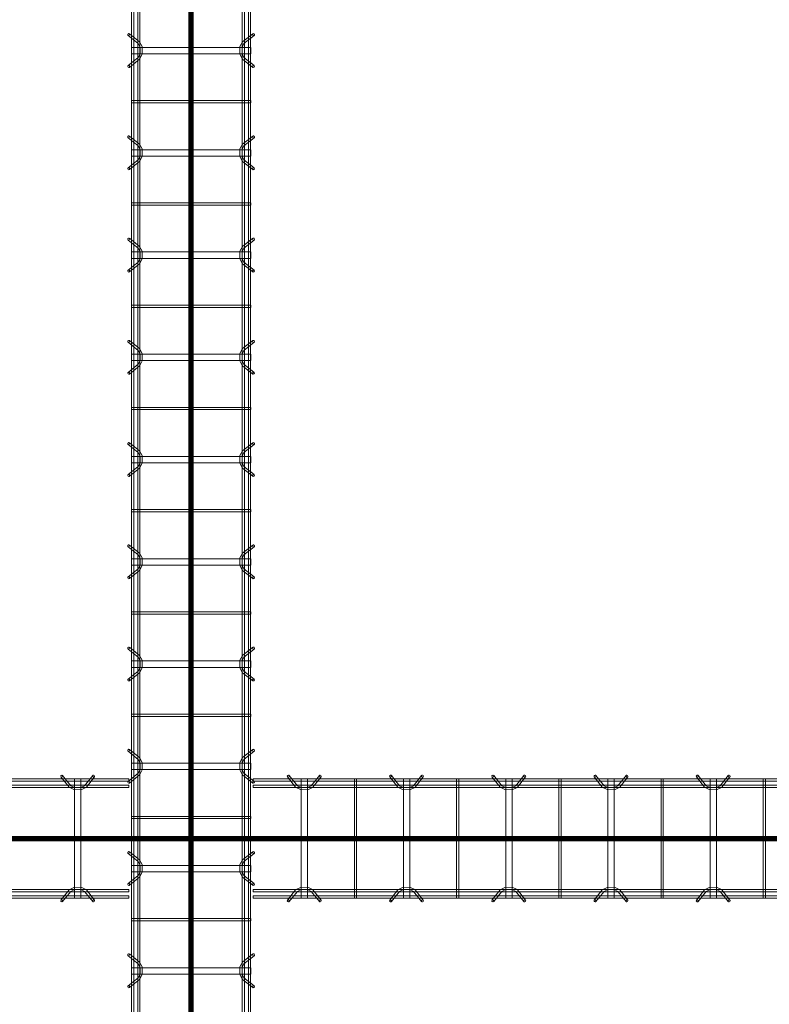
# Model space of a CAD drawing. Header units: inches. Extents: x -4136 to 1945, y -6639 to 12387.
# Tile 475 of 656: x -2520 to -2432, y 10952 to 11068. Entities that reach past the tile are written whole.
import ezdxf

# ---------------------------------------------------------------- set-up
doc = ezdxf.new("R2010")
doc.units = ezdxf.units.IN
doc.header["$MEASUREMENT"] = 0
doc.linetypes.add('Línea de rejilla', pattern=[0.875, 0.5, -0.125, 0.125, -0.125])
for name, color, linetype, lineweight in [('A-GENM', 7, 'Continuous', 9), ('S-BEAM', 7, 'Continuous', 9), ('S-GRID', 7, 'Continuous', 9)]:
    doc.layers.add(name, color=color, linetype=linetype, lineweight=lineweight)

# ---------------------------------------------------------------- blocks, each defined once
blk = doc.blocks.new('Dowel bar assembly - Dowel bar assembly-674000-SLAB ON GROUND JOINTS')
at = {"layer": 'S-BEAM', "color": 253, "true_color": 0xaaaaaa}
for p, q in [((141.36, 1.19), (140.41, 2.39)), ((143.94, 2.39), (142.99, 1.19)), ((148.18, 1.98), (0, 1.98)), ((0, 1.72), (148.18, 1.72)), ((148.18, 1.25), (0, 1.25)), ((140.21, 2.23), (141.16, 1.03)), ((141.81, 1.99), (141.81, -12.01)), ((142.56, 1.99), (141.81, 1.99)), ((141.81, 1.99), (142.56, 1.99)), ((142.56, -12.01), (142.56, 1.99)), ((143.2, 1.03), (144.15, 2.23)), ((148.18, 1.98), (148.18, 1.72)), ((148.18, 1.72), (148.18, 1.98)), ((148.18, 0.99), (148.18, 1.25)), ((148.18, 1.25), (148.18, 0.99)), ((0, 0.99), (148.18, 0.99)), ((148.18, -11.01), (0, -11.01)), ((0, -11.27), (148.18, -11.27)), ((141.16, -11.05), (140.21, -12.25)), ((140.41, -12.41), (141.36, -11.21)), ((142.99, -11.21), (143.94, -12.41)), ((144.15, -12.25), (143.2, -11.05)), ((148.18, -11.27), (148.18, -11.01)), ((148.18, -11.01), (148.18, -11.27)), ((148.18, -11.74), (0, -11.74)), ((0, -12), (148.18, -12)), ((142.56, -12.01), (141.81, -12.01)), ((141.81, -12.01), (142.56, -12.01)), ((148.18, -12), (148.18, -11.74)), ((148.18, -11.74), (148.18, -12))]:
    blk.add_line(p, q, dxfattribs=at)
at = {"layer": 'S-BEAM', "color": 253, "true_color": 0xaaaaaa, "flags": 128}
for points in [[(141.36, 1.19), (141.81, 0.97), (142.56, 0.98), (142.99, 1.19)], [(141.16, 1.03), (141.71, 0.73), (142.57, 0.72), (143.15, 0.99), (143.2, 1.03)], [(141.16, -11.05), (141.71, -10.75), (142.57, -10.74), (143.15, -11.01), (143.2, -11.05)], [(141.36, -11.21), (141.81, -10.99), (142.56, -11), (142.99, -11.21)]]:
    blk.add_lwpolyline(points, dxfattribs=at)
at = {"layer": 'S-BEAM', "color": 253, "true_color": 0xaaaaaa}
for centre, major_axis, start_param, end_param in [((140.31, 2.31), (0.101, 0.08), 5.709265, 8.850858), ((140.31, 2.31), (0.101, 0.08), 2.567673, 5.709265), ((144.04, 2.31), (-0.101, 0.08), 3.715513, 6.857105), ((144.04, 2.31), (-0.101, 0.08), 0.57392, 3.715513), ((140.31, -12.33), (-0.101, 0.08), 3.715513, 6.857105), ((140.31, -12.33), (-0.101, 0.08), 0.57392, 3.715513), ((144.04, -12.33), (0.101, 0.08), 5.709265, 8.850858), ((144.04, -12.33), (0.101, 0.08), 2.567673, 5.709265)]:
    blk.add_ellipse(centre, major_axis=major_axis, ratio=0.816528, start_param=start_param, end_param=end_param, dxfattribs=at)
blk = doc.blocks.new('Dowel bar assembly - Dowel bar assembly-674565-SLAB ON GROUND JOINTS')
at = {"layer": 'S-BEAM', "color": 253, "true_color": 0xaaaaaa}
for p, q in [((5.18, 1.19), (4.23, 2.39)), ((7.76, 2.39), (6.81, 1.19)), ((17.18, 1.19), (16.23, 2.39)), ((19.76, 2.39), (18.81, 1.19)), ((29.18, 1.19), (28.23, 2.39)), ((31.76, 2.39), (30.81, 1.19)), ((41.18, 1.19), (40.23, 2.39)), ((43.76, 2.39), (42.81, 1.19)), ((53.18, 1.19), (52.23, 2.39)), ((55.76, 2.39), (54.81, 1.19)), ((148.47, 1.98), (0, 1.98)), ((0, 1.98), (0, 1.72)), ((0, 1.72), (0, 1.98)), ((0, 1.72), (148.47, 1.72)), ((148.47, 1.25), (0, 1.25)), ((0, 0.99), (0, 1.25)), ((0, 1.25), (0, 0.99)), ((4.02, 2.23), (4.97, 1.03)), ((5.63, 1.99), (5.63, -12.01)), ((6.38, 1.99), (5.63, 1.99)), ((5.63, 1.99), (6.38, 1.99)), ((6.38, -12.01), (6.38, 1.99)), ((7.01, 1.03), (7.96, 2.23)), ((11.87, 1.99), (11.87, -12.01)), ((12.13, 1.99), (11.87, 1.99)), ((11.87, 1.99), (12.13, 1.99)), ((12.13, -12.01), (12.13, 1.99)), ((16.02, 2.23), (16.97, 1.03)), ((17.63, 1.99), (17.63, -12.01)), ((18.38, 1.99), (17.63, 1.99)), ((17.63, 1.99), (18.38, 1.99)), ((18.38, -12.01), (18.38, 1.99)), ((19.01, 1.03), (19.96, 2.23)), ((23.87, 1.99), (23.87, -12.01)), ((24.13, 1.99), (23.87, 1.99)), ((23.87, 1.99), (24.13, 1.99)), ((24.13, -12.01), (24.13, 1.99)), ((28.02, 2.23), (28.97, 1.03)), ((29.63, 1.99), (29.63, -12.01)), ((30.38, 1.99), (29.63, 1.99)), ((29.63, 1.99), (30.38, 1.99)), ((30.38, -12.01), (30.38, 1.99)), ((31.01, 1.03), (31.96, 2.23)), ((35.87, 1.99), (35.87, -12.01)), ((36.13, 1.99), (35.87, 1.99)), ((35.87, 1.99), (36.13, 1.99)), ((36.13, -12.01), (36.13, 1.99)), ((40.02, 2.23), (40.97, 1.03)), ((41.63, 1.99), (41.63, -12.01)), ((42.38, 1.99), (41.63, 1.99)), ((41.63, 1.99), (42.38, 1.99)), ((42.38, -12.01), (42.38, 1.99)), ((43.01, 1.03), (43.96, 2.23)), ((47.87, 1.99), (47.87, -12.01)), ((48.13, 1.99), (47.87, 1.99)), ((47.87, 1.99), (48.13, 1.99)), ((48.13, -12.01), (48.13, 1.99)), ((52.02, 2.23), (52.97, 1.03)), ((53.63, 1.99), (53.63, -12.01)), ((54.38, 1.99), (53.63, 1.99)), ((53.63, 1.99), (54.38, 1.99)), ((54.38, -12.01), (54.38, 1.99)), ((55.01, 1.03), (55.96, 2.23)), ((59.87, 1.99), (59.87, -12.01)), ((60.13, 1.99), (59.87, 1.99)), ((59.87, 1.99), (60.13, 1.99)), ((60.13, -12.01), (60.13, 1.99)), ((0, 0.99), (148.47, 0.99)), ((148.47, -11.01), (0, -11.01)), ((0, -11.27), (0, -11.01)), ((0, -11.01), (0, -11.27)), ((0, -11.27), (148.47, -11.27)), ((4.97, -11.05), (4.02, -12.25)), ((4.23, -12.41), (5.18, -11.21)), ((6.81, -11.21), (7.76, -12.41)), ((7.96, -12.25), (7.01, -11.05)), ((16.97, -11.05), (16.02, -12.25)), ((16.23, -12.41), (17.18, -11.21)), ((18.81, -11.21), (19.76, -12.41)), ((19.96, -12.25), (19.01, -11.05)), ((28.97, -11.05), (28.02, -12.25)), ((28.23, -12.41), (29.18, -11.21)), ((30.81, -11.21), (31.76, -12.41)), ((31.96, -12.25), (31.01, -11.05)), ((40.97, -11.05), (40.02, -12.25)), ((40.23, -12.41), (41.18, -11.21)), ((42.81, -11.21), (43.76, -12.41)), ((43.96, -12.25), (43.01, -11.05)), ((52.97, -11.05), (52.02, -12.25)), ((52.23, -12.41), (53.18, -11.21)), ((54.81, -11.21), (55.76, -12.41)), ((55.96, -12.25), (55.01, -11.05)), ((148.47, -11.74), (0, -11.74)), ((0, -12), (0, -11.74)), ((0, -11.74), (0, -12)), ((0, -12), (148.47, -12)), ((6.38, -12.01), (5.63, -12.01)), ((5.63, -12.01), (6.38, -12.01)), ((12.13, -12.01), (11.87, -12.01)), ((11.87, -12.01), (12.13, -12.01)), ((18.38, -12.01), (17.63, -12.01)), ((17.63, -12.01), (18.38, -12.01)), ((24.13, -12.01), (23.87, -12.01)), ((23.87, -12.01), (24.13, -12.01)), ((30.38, -12.01), (29.63, -12.01)), ((29.63, -12.01), (30.38, -12.01)), ((36.13, -12.01), (35.87, -12.01)), ((35.87, -12.01), (36.13, -12.01)), ((42.38, -12.01), (41.63, -12.01)), ((41.63, -12.01), (42.38, -12.01)), ((48.13, -12.01), (47.87, -12.01)), ((47.87, -12.01), (48.13, -12.01)), ((54.38, -12.01), (53.63, -12.01)), ((53.63, -12.01), (54.38, -12.01)), ((60.13, -12.01), (59.87, -12.01)), ((59.87, -12.01), (60.13, -12.01))]:
    blk.add_line(p, q, dxfattribs=at)
at = {"layer": 'S-BEAM', "color": 253, "true_color": 0xaaaaaa, "flags": 128}
for points in [[(5.18, 1.19), (5.62, 0.97), (6.38, 0.98), (6.81, 1.19)], [(17.18, 1.19), (17.62, 0.97), (18.38, 0.98), (18.81, 1.19)], [(29.18, 1.19), (29.62, 0.97), (30.38, 0.98), (30.81, 1.19)], [(41.18, 1.19), (41.62, 0.97), (42.38, 0.98), (42.81, 1.19)], [(53.18, 1.19), (53.62, 0.97), (54.38, 0.98), (54.81, 1.19)], [(4.97, 1.03), (5.53, 0.73), (6.39, 0.72), (6.97, 0.99), (7.01, 1.03)], [(16.97, 1.03), (17.53, 0.73), (18.39, 0.72), (18.97, 0.99), (19.01, 1.03)], [(28.97, 1.03), (29.53, 0.73), (30.39, 0.72), (30.97, 0.99), (31.01, 1.03)], [(40.97, 1.03), (41.53, 0.73), (42.39, 0.72), (42.97, 0.99), (43.01, 1.03)], [(52.97, 1.03), (53.53, 0.73), (54.39, 0.72), (54.97, 0.99), (55.01, 1.03)], [(4.97, -11.05), (5.53, -10.75), (6.39, -10.74), (6.97, -11.01), (7.01, -11.05)], [(5.18, -11.21), (5.62, -10.99), (6.38, -11), (6.81, -11.21)], [(16.97, -11.05), (17.53, -10.75), (18.39, -10.74), (18.97, -11.01), (19.01, -11.05)], [(17.18, -11.21), (17.62, -10.99), (18.38, -11), (18.81, -11.21)], [(28.97, -11.05), (29.53, -10.75), (30.39, -10.74), (30.97, -11.01), (31.01, -11.05)], [(29.18, -11.21), (29.62, -10.99), (30.38, -11), (30.81, -11.21)], [(40.97, -11.05), (41.53, -10.75), (42.39, -10.74), (42.97, -11.01), (43.01, -11.05)], [(41.18, -11.21), (41.62, -10.99), (42.38, -11), (42.81, -11.21)], [(52.97, -11.05), (53.53, -10.75), (54.39, -10.74), (54.97, -11.01), (55.01, -11.05)], [(53.18, -11.21), (53.62, -10.99), (54.38, -11), (54.81, -11.21)]]:
    blk.add_lwpolyline(points, dxfattribs=at)
at = {"layer": 'S-BEAM', "color": 253, "true_color": 0xaaaaaa}
for centre, major_axis, start_param, end_param in [((4.12, 2.31), (0.101, 0.08), 5.709265, 8.850858), ((4.12, 2.31), (0.101, 0.08), 2.567673, 5.709265), ((7.86, 2.31), (-0.101, 0.08), 3.715513, 6.857105), ((7.86, 2.31), (-0.101, 0.08), 0.57392, 3.715513), ((16.12, 2.31), (0.101, 0.08), 5.709265, 8.850858), ((16.12, 2.31), (0.101, 0.08), 2.567673, 5.709265), ((19.86, 2.31), (-0.101, 0.08), 3.715513, 6.857105), ((19.86, 2.31), (-0.101, 0.08), 0.57392, 3.715513), ((28.12, 2.31), (0.101, 0.08), 5.709265, 8.850858), ((28.12, 2.31), (0.101, 0.08), 2.567673, 5.709265), ((31.86, 2.31), (-0.101, 0.08), 3.715513, 6.857105), ((31.86, 2.31), (-0.101, 0.08), 0.57392, 3.715513), ((40.12, 2.31), (0.101, 0.08), 5.709265, 8.850858), ((40.12, 2.31), (0.101, 0.08), 2.567673, 5.709265), ((43.86, 2.31), (-0.101, 0.08), 3.715513, 6.857105), ((43.86, 2.31), (-0.101, 0.08), 0.57392, 3.715513), ((52.12, 2.31), (0.101, 0.08), 5.709265, 8.850858), ((52.12, 2.31), (0.101, 0.08), 2.567673, 5.709265), ((55.86, 2.31), (-0.101, 0.08), 3.715513, 6.857105), ((55.86, 2.31), (-0.101, 0.08), 0.57392, 3.715513), ((4.12, -12.33), (-0.101, 0.08), 3.715513, 6.857105), ((4.12, -12.33), (-0.101, 0.08), 0.57392, 3.715513), ((7.86, -12.33), (0.101, 0.08), 5.709265, 8.850858), ((7.86, -12.33), (0.101, 0.08), 2.567673, 5.709265), ((16.12, -12.33), (-0.101, 0.08), 3.715513, 6.857105), ((16.12, -12.33), (-0.101, 0.08), 0.57392, 3.715513), ((19.86, -12.33), (0.101, 0.08), 5.709265, 8.850858), ((19.86, -12.33), (0.101, 0.08), 2.567673, 5.709265), ((28.12, -12.33), (-0.101, 0.08), 3.715513, 6.857105), ((28.12, -12.33), (-0.101, 0.08), 0.57392, 3.715513), ((31.86, -12.33), (0.101, 0.08), 5.709265, 8.850858), ((31.86, -12.33), (0.101, 0.08), 2.567673, 5.709265), ((40.12, -12.33), (-0.101, 0.08), 3.715513, 6.857105), ((40.12, -12.33), (-0.101, 0.08), 0.57392, 3.715513), ((43.86, -12.33), (0.101, 0.08), 5.709265, 8.850858), ((43.86, -12.33), (0.101, 0.08), 2.567673, 5.709265), ((52.12, -12.33), (-0.101, 0.08), 3.715513, 6.857105), ((52.12, -12.33), (-0.101, 0.08), 0.57392, 3.715513), ((55.86, -12.33), (0.101, 0.08), 5.709265, 8.850858), ((55.86, -12.33), (0.101, 0.08), 2.567673, 5.709265)]:
    blk.add_ellipse(centre, major_axis=major_axis, ratio=0.816528, start_param=start_param, end_param=end_param, dxfattribs=at)
blk = doc.blocks.new('Dowel bar assembly - Dowel bar assembly-675243-SLAB ON GROUND JOINTS')
at = {"layer": 'S-BEAM', "color": 253, "true_color": 0xaaaaaa}
for p, q in [((197.18, 1.19), (196.23, 2.39)), ((199.76, 2.39), (198.81, 1.19)), ((209.18, 1.19), (208.23, 2.39)), ((211.76, 2.39), (210.81, 1.19)), ((221.18, 1.19), (220.23, 2.39)), ((223.76, 2.39), (222.81, 1.19)), ((233.18, 1.19), (232.23, 2.39)), ((235.76, 2.39), (234.81, 1.19)), ((245.18, 1.19), (244.23, 2.39)), ((247.76, 2.39), (246.81, 1.19)), ((257.18, 1.19), (256.23, 2.39)), ((259.76, 2.39), (258.81, 1.19)), ((269.18, 1.19), (268.23, 2.39)), ((271.76, 2.39), (270.81, 1.19)), ((281.18, 1.19), (280.23, 2.39)), ((283.76, 2.39), (282.81, 1.19)), ((293.18, 1.19), (292.23, 2.39)), ((295.76, 2.39), (294.81, 1.19)), ((305.18, 1.19), (304.23, 2.39)), ((307.76, 2.39), (306.81, 1.19)), ((425.51, 1.98), (0, 1.98)), ((0, 1.72), (425.51, 1.72)), ((425.51, 1.25), (0, 1.25)), ((196.02, 2.23), (196.97, 1.03)), ((197.63, 1.99), (197.63, -12.01)), ((198.38, 1.99), (197.63, 1.99)), ((197.63, 1.99), (198.38, 1.99)), ((198.38, -12.01), (198.38, 1.99)), ((199.01, 1.03), (199.96, 2.23)), ((203.87, 1.99), (203.87, -12.01)), ((204.13, 1.99), (203.87, 1.99)), ((203.87, 1.99), (204.13, 1.99)), ((204.13, -12.01), (204.13, 1.99)), ((208.02, 2.23), (208.97, 1.03)), ((209.63, 1.99), (209.63, -12.01)), ((210.38, 1.99), (209.63, 1.99)), ((209.63, 1.99), (210.38, 1.99)), ((210.38, -12.01), (210.38, 1.99)), ((211.01, 1.03), (211.96, 2.23)), ((215.87, 1.99), (215.87, -12.01)), ((216.13, 1.99), (215.87, 1.99)), ((215.87, 1.99), (216.13, 1.99)), ((216.13, -12.01), (216.13, 1.99)), ((220.02, 2.23), (220.97, 1.03)), ((221.63, 1.99), (221.63, -12.01)), ((222.38, 1.99), (221.63, 1.99)), ((221.63, 1.99), (222.38, 1.99)), ((222.38, -12.01), (222.38, 1.99)), ((223.01, 1.03), (223.96, 2.23)), ((227.87, 1.99), (227.87, -12.01)), ((228.13, 1.99), (227.87, 1.99)), ((227.87, 1.99), (228.13, 1.99)), ((228.13, -12.01), (228.13, 1.99)), ((232.02, 2.23), (232.97, 1.03)), ((233.63, 1.99), (233.63, -12.01)), ((234.38, 1.99), (233.63, 1.99)), ((233.63, 1.99), (234.38, 1.99)), ((234.38, -12.01), (234.38, 1.99)), ((235.01, 1.03), (235.96, 2.23)), ((239.87, 1.99), (239.87, -12.01)), ((240.13, 1.99), (239.87, 1.99)), ((239.87, 1.99), (240.13, 1.99)), ((240.13, -12.01), (240.13, 1.99)), ((244.02, 2.23), (244.97, 1.03)), ((245.63, 1.99), (245.63, -12.01)), ((246.38, 1.99), (245.63, 1.99)), ((245.63, 1.99), (246.38, 1.99)), ((246.38, -12.01), (246.38, 1.99)), ((247.01, 1.03), (247.96, 2.23)), ((251.87, 1.99), (251.87, -12.01)), ((252.13, 1.99), (251.87, 1.99)), ((251.87, 1.99), (252.13, 1.99)), ((252.13, -12.01), (252.13, 1.99)), ((256.02, 2.23), (256.97, 1.03)), ((257.63, 1.99), (257.63, -12.01)), ((258.38, 1.99), (257.63, 1.99)), ((257.63, 1.99), (258.38, 1.99)), ((258.38, -12.01), (258.38, 1.99)), ((259.01, 1.03), (259.96, 2.23)), ((263.87, 1.99), (263.87, -12.01)), ((264.13, 1.99), (263.87, 1.99)), ((263.87, 1.99), (264.13, 1.99)), ((264.13, -12.01), (264.13, 1.99)), ((268.02, 2.23), (268.97, 1.03)), ((269.63, 1.99), (269.63, -12.01)), ((270.38, 1.99), (269.63, 1.99)), ((269.63, 1.99), (270.38, 1.99)), ((270.38, -12.01), (270.38, 1.99)), ((271.01, 1.03), (271.96, 2.23)), ((275.87, 1.99), (275.87, -12.01)), ((276.13, 1.99), (275.87, 1.99)), ((275.87, 1.99), (276.13, 1.99)), ((276.13, -12.01), (276.13, 1.99)), ((280.02, 2.23), (280.97, 1.03)), ((281.63, 1.99), (281.63, -12.01)), ((282.38, 1.99), (281.63, 1.99)), ((281.63, 1.99), (282.38, 1.99)), ((282.38, -12.01), (282.38, 1.99)), ((283.01, 1.03), (283.96, 2.23)), ((287.87, 1.99), (287.87, -12.01)), ((288.13, 1.99), (287.87, 1.99)), ((287.87, 1.99), (288.13, 1.99)), ((288.13, -12.01), (288.13, 1.99)), ((292.02, 2.23), (292.97, 1.03)), ((293.63, 1.99), (293.63, -12.01)), ((294.38, 1.99), (293.63, 1.99)), ((293.63, 1.99), (294.38, 1.99)), ((294.38, -12.01), (294.38, 1.99)), ((295.01, 1.03), (295.96, 2.23)), ((299.87, 1.99), (299.87, -12.01)), ((300.13, 1.99), (299.87, 1.99)), ((299.87, 1.99), (300.13, 1.99)), ((300.13, -12.01), (300.13, 1.99)), ((304.02, 2.23), (304.97, 1.03)), ((305.63, 1.99), (305.63, -12.01)), ((306.38, 1.99), (305.63, 1.99)), ((305.63, 1.99), (306.38, 1.99)), ((306.38, -12.01), (306.38, 1.99)), ((307.01, 1.03), (307.96, 2.23)), ((0, 0.99), (425.51, 0.99)), ((425.51, -11.01), (0, -11.01)), ((0, -11.27), (425.51, -11.27)), ((196.97, -11.05), (196.02, -12.25)), ((196.23, -12.41), (197.18, -11.21)), ((198.81, -11.21), (199.76, -12.41)), ((199.96, -12.25), (199.01, -11.05)), ((208.97, -11.05), (208.02, -12.25)), ((208.23, -12.41), (209.18, -11.21)), ((210.81, -11.21), (211.76, -12.41)), ((211.96, -12.25), (211.01, -11.05)), ((220.97, -11.05), (220.02, -12.25)), ((220.23, -12.41), (221.18, -11.21)), ((222.81, -11.21), (223.76, -12.41)), ((223.96, -12.25), (223.01, -11.05)), ((232.97, -11.05), (232.02, -12.25)), ((232.23, -12.41), (233.18, -11.21)), ((234.81, -11.21), (235.76, -12.41)), ((235.96, -12.25), (235.01, -11.05)), ((244.97, -11.05), (244.02, -12.25)), ((244.23, -12.41), (245.18, -11.21)), ((246.81, -11.21), (247.76, -12.41)), ((247.96, -12.25), (247.01, -11.05)), ((256.97, -11.05), (256.02, -12.25)), ((256.23, -12.41), (257.18, -11.21)), ((258.81, -11.21), (259.76, -12.41)), ((259.96, -12.25), (259.01, -11.05)), ((268.97, -11.05), (268.02, -12.25)), ((268.23, -12.41), (269.18, -11.21)), ((270.81, -11.21), (271.76, -12.41)), ((271.96, -12.25), (271.01, -11.05)), ((280.97, -11.05), (280.02, -12.25)), ((280.23, -12.41), (281.18, -11.21)), ((282.81, -11.21), (283.76, -12.41)), ((283.96, -12.25), (283.01, -11.05)), ((292.97, -11.05), (292.02, -12.25)), ((292.23, -12.41), (293.18, -11.21)), ((294.81, -11.21), (295.76, -12.41)), ((295.96, -12.25), (295.01, -11.05)), ((304.97, -11.05), (304.02, -12.25)), ((304.23, -12.41), (305.18, -11.21)), ((306.81, -11.21), (307.76, -12.41)), ((307.96, -12.25), (307.01, -11.05)), ((425.51, -11.74), (0, -11.74)), ((0, -12), (425.51, -12)), ((198.38, -12.01), (197.63, -12.01)), ((197.63, -12.01), (198.38, -12.01)), ((204.13, -12.01), (203.87, -12.01)), ((203.87, -12.01), (204.13, -12.01)), ((210.38, -12.01), (209.63, -12.01)), ((209.63, -12.01), (210.38, -12.01)), ((216.13, -12.01), (215.87, -12.01)), ((215.87, -12.01), (216.13, -12.01)), ((222.38, -12.01), (221.63, -12.01)), ((221.63, -12.01), (222.38, -12.01)), ((228.13, -12.01), (227.87, -12.01)), ((227.87, -12.01), (228.13, -12.01)), ((234.38, -12.01), (233.63, -12.01)), ((233.63, -12.01), (234.38, -12.01)), ((240.13, -12.01), (239.87, -12.01)), ((239.87, -12.01), (240.13, -12.01)), ((246.38, -12.01), (245.63, -12.01)), ((245.63, -12.01), (246.38, -12.01)), ((252.13, -12.01), (251.87, -12.01)), ((251.87, -12.01), (252.13, -12.01)), ((258.38, -12.01), (257.63, -12.01)), ((257.63, -12.01), (258.38, -12.01)), ((264.13, -12.01), (263.87, -12.01)), ((263.87, -12.01), (264.13, -12.01)), ((270.38, -12.01), (269.63, -12.01)), ((269.63, -12.01), (270.38, -12.01)), ((276.13, -12.01), (275.87, -12.01)), ((275.87, -12.01), (276.13, -12.01)), ((282.38, -12.01), (281.63, -12.01)), ((281.63, -12.01), (282.38, -12.01)), ((288.13, -12.01), (287.87, -12.01)), ((287.87, -12.01), (288.13, -12.01)), ((294.38, -12.01), (293.63, -12.01)), ((293.63, -12.01), (294.38, -12.01)), ((300.13, -12.01), (299.87, -12.01)), ((299.87, -12.01), (300.13, -12.01)), ((306.38, -12.01), (305.63, -12.01)), ((305.63, -12.01), (306.38, -12.01))]:
    blk.add_line(p, q, dxfattribs=at)
at = {"layer": 'S-BEAM', "color": 253, "true_color": 0xaaaaaa, "flags": 128}
for points in [[(197.18, 1.19), (197.62, 0.97), (198.38, 0.98), (198.81, 1.19)], [(209.18, 1.19), (209.62, 0.97), (210.38, 0.98), (210.81, 1.19)], [(221.18, 1.19), (221.62, 0.97), (222.38, 0.98), (222.81, 1.19)], [(233.18, 1.19), (233.62, 0.97), (234.38, 0.98), (234.81, 1.19)], [(245.18, 1.19), (245.62, 0.97), (246.38, 0.98), (246.81, 1.19)], [(257.18, 1.19), (257.62, 0.97), (258.38, 0.98), (258.81, 1.19)], [(269.18, 1.19), (269.62, 0.97), (270.38, 0.98), (270.81, 1.19)], [(281.18, 1.19), (281.62, 0.97), (282.38, 0.98), (282.81, 1.19)], [(293.18, 1.19), (293.62, 0.97), (294.38, 0.98), (294.81, 1.19)], [(305.18, 1.19), (305.62, 0.97), (306.38, 0.98), (306.81, 1.19)], [(196.97, 1.03), (197.53, 0.73), (198.39, 0.72), (198.97, 0.99), (199.01, 1.03)], [(208.97, 1.03), (209.53, 0.73), (210.39, 0.72), (210.97, 0.99), (211.01, 1.03)], [(220.97, 1.03), (221.53, 0.73), (222.39, 0.72), (222.97, 0.99), (223.01, 1.03)], [(232.97, 1.03), (233.53, 0.73), (234.39, 0.72), (234.97, 0.99), (235.01, 1.03)], [(244.97, 1.03), (245.53, 0.73), (246.39, 0.72), (246.97, 0.99), (247.01, 1.03)], [(256.97, 1.03), (257.53, 0.73), (258.39, 0.72), (258.97, 0.99), (259.01, 1.03)], [(268.97, 1.03), (269.53, 0.73), (270.39, 0.72), (270.97, 0.99), (271.01, 1.03)], [(280.97, 1.03), (281.53, 0.73), (282.39, 0.72), (282.97, 0.99), (283.01, 1.03)], [(292.97, 1.03), (293.53, 0.73), (294.39, 0.72), (294.97, 0.99), (295.01, 1.03)], [(304.97, 1.03), (305.53, 0.73), (306.39, 0.72), (306.97, 0.99), (307.01, 1.03)], [(196.97, -11.05), (197.53, -10.75), (198.39, -10.74), (198.97, -11.01), (199.01, -11.05)], [(197.18, -11.21), (197.62, -10.99), (198.38, -11), (198.81, -11.21)], [(208.97, -11.05), (209.53, -10.75), (210.39, -10.74), (210.97, -11.01), (211.01, -11.05)], [(209.18, -11.21), (209.62, -10.99), (210.38, -11), (210.81, -11.21)], [(220.97, -11.05), (221.53, -10.75), (222.39, -10.74), (222.97, -11.01), (223.01, -11.05)], [(221.18, -11.21), (221.62, -10.99), (222.38, -11), (222.81, -11.21)], [(232.97, -11.05), (233.53, -10.75), (234.39, -10.74), (234.97, -11.01), (235.01, -11.05)], [(233.18, -11.21), (233.62, -10.99), (234.38, -11), (234.81, -11.21)], [(244.97, -11.05), (245.53, -10.75), (246.39, -10.74), (246.97, -11.01), (247.01, -11.05)], [(245.18, -11.21), (245.62, -10.99), (246.38, -11), (246.81, -11.21)], [(256.97, -11.05), (257.53, -10.75), (258.39, -10.74), (258.97, -11.01), (259.01, -11.05)], [(257.18, -11.21), (257.62, -10.99), (258.38, -11), (258.81, -11.21)], [(268.97, -11.05), (269.53, -10.75), (270.39, -10.74), (270.97, -11.01), (271.01, -11.05)], [(269.18, -11.21), (269.62, -10.99), (270.38, -11), (270.81, -11.21)], [(280.97, -11.05), (281.53, -10.75), (282.39, -10.74), (282.97, -11.01), (283.01, -11.05)], [(281.18, -11.21), (281.62, -10.99), (282.38, -11), (282.81, -11.21)], [(292.97, -11.05), (293.53, -10.75), (294.39, -10.74), (294.97, -11.01), (295.01, -11.05)], [(293.18, -11.21), (293.62, -10.99), (294.38, -11), (294.81, -11.21)], [(304.97, -11.05), (305.53, -10.75), (306.39, -10.74), (306.97, -11.01), (307.01, -11.05)], [(305.18, -11.21), (305.62, -10.99), (306.38, -11), (306.81, -11.21)]]:
    blk.add_lwpolyline(points, dxfattribs=at)
at = {"layer": 'S-BEAM', "color": 253, "true_color": 0xaaaaaa}
for centre, major_axis, start_param, end_param in [((196.12, 2.31), (0.101, 0.08), 5.709265, 8.850858), ((196.12, 2.31), (0.101, 0.08), 2.567673, 5.709265), ((199.86, 2.31), (-0.101, 0.08), 3.715513, 6.857105), ((199.86, 2.31), (-0.101, 0.08), 0.57392, 3.715513), ((208.12, 2.31), (0.101, 0.08), 5.709265, 8.850858), ((208.12, 2.31), (0.101, 0.08), 2.567673, 5.709265), ((211.86, 2.31), (-0.101, 0.08), 3.715513, 6.857105), ((211.86, 2.31), (-0.101, 0.08), 0.57392, 3.715513), ((220.12, 2.31), (0.101, 0.08), 5.709265, 8.850858), ((220.12, 2.31), (0.101, 0.08), 2.567673, 5.709265), ((223.86, 2.31), (-0.101, 0.08), 3.715513, 6.857105), ((223.86, 2.31), (-0.101, 0.08), 0.57392, 3.715513), ((232.12, 2.31), (0.101, 0.08), 5.709265, 8.850858), ((232.12, 2.31), (0.101, 0.08), 2.567673, 5.709265), ((235.86, 2.31), (-0.101, 0.08), 3.715513, 6.857105), ((235.86, 2.31), (-0.101, 0.08), 0.57392, 3.715513), ((244.12, 2.31), (0.101, 0.08), 5.709265, 8.850858), ((244.12, 2.31), (0.101, 0.08), 2.567673, 5.709265), ((247.86, 2.31), (-0.101, 0.08), 3.715513, 6.857105), ((247.86, 2.31), (-0.101, 0.08), 0.57392, 3.715513), ((256.12, 2.31), (0.101, 0.08), 5.709265, 8.850858), ((256.12, 2.31), (0.101, 0.08), 2.567673, 5.709265), ((259.86, 2.31), (-0.101, 0.08), 3.715513, 6.857105), ((259.86, 2.31), (-0.101, 0.08), 0.57392, 3.715513), ((268.12, 2.31), (0.101, 0.08), 5.709265, 8.850858), ((268.12, 2.31), (0.101, 0.08), 2.567673, 5.709265), ((271.86, 2.31), (-0.101, 0.08), 3.715513, 6.857105), ((271.86, 2.31), (-0.101, 0.08), 0.57392, 3.715513), ((280.12, 2.31), (0.101, 0.08), 5.709265, 8.850858), ((280.12, 2.31), (0.101, 0.08), 2.567673, 5.709265), ((283.86, 2.31), (-0.101, 0.08), 3.715513, 6.857105), ((283.86, 2.31), (-0.101, 0.08), 0.57392, 3.715513), ((292.12, 2.31), (0.101, 0.08), 5.709265, 8.850858), ((292.12, 2.31), (0.101, 0.08), 2.567673, 5.709265), ((295.86, 2.31), (-0.101, 0.08), 3.715513, 6.857105), ((295.86, 2.31), (-0.101, 0.08), 0.57392, 3.715513), ((304.12, 2.31), (0.101, 0.08), 5.709265, 8.850858), ((304.12, 2.31), (0.101, 0.08), 2.567673, 5.709265), ((307.86, 2.31), (-0.101, 0.08), 3.715513, 6.857105), ((307.86, 2.31), (-0.101, 0.08), 0.57392, 3.715513), ((196.12, -12.33), (-0.101, 0.08), 3.715513, 6.857105), ((196.12, -12.33), (-0.101, 0.08), 0.57392, 3.715513), ((199.86, -12.33), (0.101, 0.08), 5.709265, 8.850858), ((199.86, -12.33), (0.101, 0.08), 2.567673, 5.709265), ((208.12, -12.33), (-0.101, 0.08), 3.715513, 6.857105), ((208.12, -12.33), (-0.101, 0.08), 0.57392, 3.715513), ((211.86, -12.33), (0.101, 0.08), 5.709265, 8.850858), ((211.86, -12.33), (0.101, 0.08), 2.567673, 5.709265), ((220.12, -12.33), (-0.101, 0.08), 3.715513, 6.857105), ((220.12, -12.33), (-0.101, 0.08), 0.57392, 3.715513), ((223.86, -12.33), (0.101, 0.08), 5.709265, 8.850858), ((223.86, -12.33), (0.101, 0.08), 2.567673, 5.709265), ((232.12, -12.33), (-0.101, 0.08), 3.715513, 6.857105), ((232.12, -12.33), (-0.101, 0.08), 0.57392, 3.715513), ((235.86, -12.33), (0.101, 0.08), 5.709265, 8.850858), ((235.86, -12.33), (0.101, 0.08), 2.567673, 5.709265), ((244.12, -12.33), (-0.101, 0.08), 3.715513, 6.857105), ((244.12, -12.33), (-0.101, 0.08), 0.57392, 3.715513), ((247.86, -12.33), (0.101, 0.08), 5.709265, 8.850858), ((247.86, -12.33), (0.101, 0.08), 2.567673, 5.709265), ((256.12, -12.33), (-0.101, 0.08), 3.715513, 6.857105), ((256.12, -12.33), (-0.101, 0.08), 0.57392, 3.715513), ((259.86, -12.33), (0.101, 0.08), 5.709265, 8.850858), ((259.86, -12.33), (0.101, 0.08), 2.567673, 5.709265), ((268.12, -12.33), (-0.101, 0.08), 3.715513, 6.857105), ((268.12, -12.33), (-0.101, 0.08), 0.57392, 3.715513), ((271.86, -12.33), (0.101, 0.08), 5.709265, 8.850858), ((271.86, -12.33), (0.101, 0.08), 2.567673, 5.709265), ((280.12, -12.33), (-0.101, 0.08), 3.715513, 6.857105), ((280.12, -12.33), (-0.101, 0.08), 0.57392, 3.715513), ((283.86, -12.33), (0.101, 0.08), 5.709265, 8.850858), ((283.86, -12.33), (0.101, 0.08), 2.567673, 5.709265), ((292.12, -12.33), (-0.101, 0.08), 3.715513, 6.857105), ((292.12, -12.33), (-0.101, 0.08), 0.57392, 3.715513), ((295.86, -12.33), (0.101, 0.08), 5.709265, 8.850858), ((295.86, -12.33), (0.101, 0.08), 2.567673, 5.709265), ((304.12, -12.33), (-0.101, 0.08), 3.715513, 6.857105), ((304.12, -12.33), (-0.101, 0.08), 0.57392, 3.715513), ((307.86, -12.33), (0.101, 0.08), 5.709265, 8.850858), ((307.86, -12.33), (0.101, 0.08), 2.567673, 5.709265)]:
    blk.add_ellipse(centre, major_axis=major_axis, ratio=0.816528, start_param=start_param, end_param=end_param, dxfattribs=at)

msp = doc.modelspace()

# ---------------------------------------------------------------- hatches: boundary and pattern name
at = {"layer": 'A-GENM', "true_color": 0x0000ff}
for points in [[(-2500.58036, 10836.55815), (-2500.58036, 11262.23067), (-2500.32374, 11261.97404), (-2500.15717, 11262.14062), (-2500.15717, 10836.55815)], [(-2500.52059, 10836.55815), (-2500.52059, 11262.1709), (-2500.32374, 11261.97404), (-2500.21238, 11262.0854), (-2500.12689, 11262.1709), (-2500.12689, 10836.55815)], [(-2500.50273, 10836.55815), (-2500.50273, 11262.15304), (-2500.32374, 11261.97404), (-2500.15869, 11262.13909), (-2500.15869, 10836.55815)], [(-2500.49348, 10836.55815), (-2500.49348, 11262.14379), (-2500.32374, 11261.97404), (-2500.07181, 11262.22598), (-2500.07181, 10836.55815)], [(-2500.36718, 10836.55815), (-2500.36718, 11262.01748), (-2500.32374, 11261.97404), (-2500.2803, 11262.01748), (-2500.2803, 10836.55815)], [(-2500.2803, 10836.55815), (-2500.2803, 11262.01748), (-2500.07029, 11262.2275), (-2500.07029, 10836.55815)], [(-3819.32374, 10972.02618), (-3819.00878, 10972.02618), (-1943.6387, 10972.02618), (-1943.32374, 10972.02618), (-1943.13624, 10972.02618), (-1943.13624, 10971.81617), (-1943.32374, 10971.81617), (-1943.6387, 10971.81617), (-3819.00878, 10971.81617), (-3819.32374, 10971.81617)], [(-3819.32374, 10972.02466), (-3819.00878, 10972.02466), (-1943.6387, 10972.02466), (-1943.32374, 10972.02466), (-1943.13624, 10972.02466), (-1943.13624, 10971.60298), (-1943.32374, 10971.60298), (-1943.6387, 10971.60298), (-3819.00878, 10971.60298), (-3819.32374, 10971.60298)], [(-1943.13624, 10971.57588), (-1943.32374, 10971.57588), (-1943.6387, 10971.57588), (-3819.00878, 10971.57588), (-3819.32374, 10971.57588), (-3819.32374, 10971.96958), (-3819.00878, 10971.96958), (-1943.6387, 10971.96958), (-1943.32374, 10971.96958), (-1943.13624, 10971.96958)], [(-3819.32374, 10971.9393), (-3819.00878, 10971.9393), (-1943.6387, 10971.9393), (-1943.32374, 10971.9393), (-1943.13624, 10971.9393), (-1943.13624, 10971.5161), (-1943.32374, 10971.5161), (-1943.6387, 10971.5161), (-3819.00878, 10971.5161), (-3819.32374, 10971.5161)], [(-3819.32374, 10971.93778), (-3819.00878, 10971.93778), (-1943.6387, 10971.93778), (-1943.32374, 10971.93778), (-1943.13624, 10971.93778), (-1943.13624, 10971.59374), (-1943.32374, 10971.59374), (-1943.6387, 10971.59374), (-3819.00878, 10971.59374), (-3819.32374, 10971.59374)], [(-3819.32374, 10971.81617), (-3819.00878, 10971.81617), (-1943.6387, 10971.81617), (-1943.32374, 10971.81617), (-1943.13624, 10971.81617), (-1943.13624, 10971.72929), (-1943.32374, 10971.72929), (-1943.6387, 10971.72929), (-3819.00878, 10971.72929), (-3819.32374, 10971.72929)]]:
    msp.add_hatch(color=5, dxfattribs=at).paths.add_polyline_path(points, flags=0)

# ---------------------------------------------------------------- linework, layer by layer
at = {"layer": 'A-GENM', "color": 5, "true_color": 0x0000ff}
for p, q in [((-2500.58036, 10836.55815), (-2500.58036, 11262.23067)), ((-2500.52059, 11262.1709), (-2500.52059, 10836.55815)), ((-2500.52059, 11262.1709), (-2500.52059, 10836.55815)), ((-2500.50273, 11262.15304), (-2500.50273, 10836.55815)), ((-2500.49348, 10836.55815), (-2500.49348, 11262.14379)), ((-2500.48122, 10836.55815), (-2500.48122, 11262.13152)), ((-2500.48122, 11262.13152), (-2500.48122, 10836.55815)), ((-2500.41585, 11262.06616), (-2500.41585, 10836.55815)), ((-2500.36718, 10836.55815), (-2500.36718, 11262.01748)), ((-2500.2803, 11262.01748), (-2500.2803, 10836.55815)), ((-2500.16626, 10836.55815), (-2500.16626, 11262.13152)), ((-2500.16626, 10836.55815), (-2500.16626, 11262.13152)), ((-2500.15869, 10836.55815), (-2500.15869, 11262.13909)), ((-2500.15717, 10836.55815), (-2500.15717, 11262.14062)), ((-2500.12689, 11262.1709), (-2500.12689, 10836.55815)), ((-2500.12689, 11262.1709), (-2500.12689, 10836.55815)), ((-2500.07181, 10836.55815), (-2500.07181, 11262.22598)), ((-2500.07029, 10836.55815), (-2500.07029, 11262.2275)), ((-1943.6387, 10972.02618), (-3819.00878, 10972.02618)), ((-1943.6387, 10972.02466), (-3819.00878, 10972.02466)), ((-3819.00878, 10971.96958), (-1943.6387, 10971.96958)), ((-3819.00878, 10971.96958), (-1943.6387, 10971.96958)), ((-1943.6387, 10971.9393), (-3819.00878, 10971.9393)), ((-1943.6387, 10971.93778), (-3819.00878, 10971.93778)), ((-1943.6387, 10971.93021), (-3819.00878, 10971.93021)), ((-1943.6387, 10971.93021), (-3819.00878, 10971.93021)), ((-3819.00878, 10971.81617), (-1943.6387, 10971.81617)), ((-1943.6387, 10971.72929), (-3819.00878, 10971.72929)), ((-1943.6387, 10971.68062), (-3819.00878, 10971.68062)), ((-1943.6387, 10971.61525), (-3819.00878, 10971.61525)), ((-3819.00878, 10971.61525), (-1943.6387, 10971.61525)), ((-1943.6387, 10971.60298), (-3819.00878, 10971.60298)), ((-3819.00878, 10971.59374), (-1943.6387, 10971.59374)), ((-3819.00878, 10971.57588), (-1943.6387, 10971.57588)), ((-3819.00878, 10971.57588), (-1943.6387, 10971.57588)), ((-1943.6387, 10971.5161), (-3819.00878, 10971.5161))]:
    msp.add_line(p, q, dxfattribs=at)
at = {"layer": 'S-GRID', "color": 253, "linetype": 'Línea de rejilla', "true_color": 0xaaaaaa}
msp.add_line((-2500.32374, 9772.6103), (-2500.32374, 12288.55505), dxfattribs=at)

# ---------------------------------------------------------------- block references
at = {"layer": 'S-BEAM', "color": 253, "true_color": 0xaaaaaa, "rotation": 269.9999999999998}
msp.add_blockref('Dowel bar assembly - Dowel bar assembly-675243-SLAB ON GROUND JOINTS', (-2495.31354, 11262.2402), dxfattribs=at)
at = {"layer": 'S-BEAM', "color": 253, "true_color": 0xaaaaaa}
for name, p in [('Dowel bar assembly - Dowel bar assembly-674000-SLAB ON GROUND JOINTS', (-2655.80578, 10976.78292)), ('Dowel bar assembly - Dowel bar assembly-674565-SLAB ON GROUND JOINTS', (-2493.02438, 10976.78292))]:
    msp.add_blockref(name, p, dxfattribs=at)

doc.saveas('drawing.dxf')
